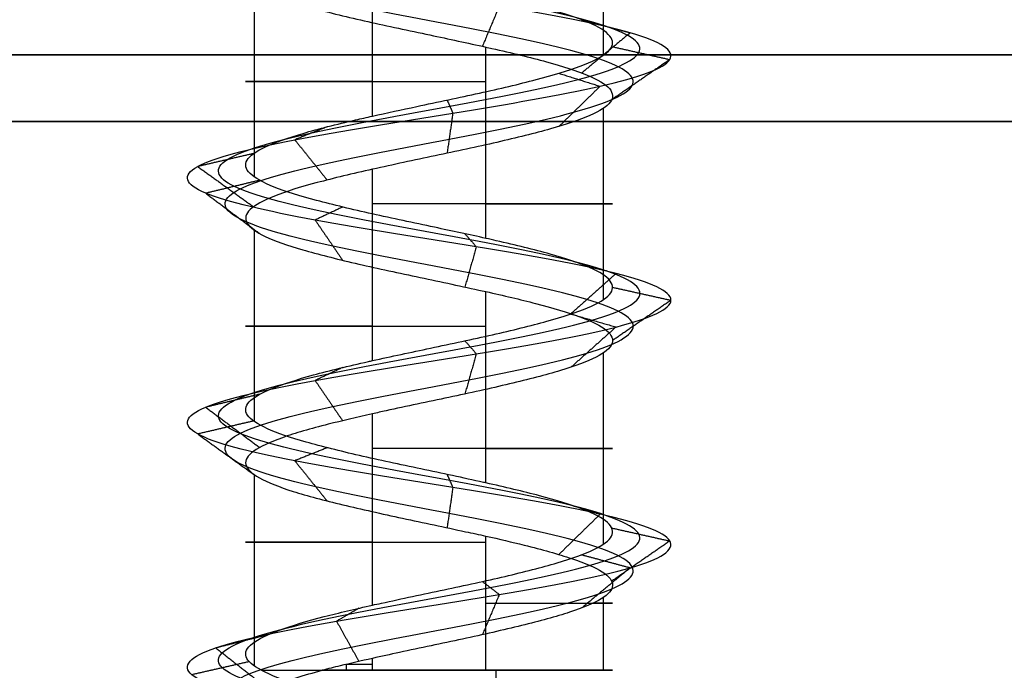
# Model space of a CAD drawing. Header units: millimetres. Extents: x -646 to 654, y -203 to 198.
# Tile 599 of 656: x 471.55 to 478.93, y 144.23 to 149.1. Entities that reach past the tile are written whole.
import ezdxf

# ---------------------------------------------------------------- set-up
doc = ezdxf.new("R2010")
doc.units = ezdxf.units.MM
doc.layers.add('Default', color=7, linetype='Continuous', true_color=0x000000)
doc.layers.add('Screw', color=7, linetype='Continuous', true_color=0xffffff)

msp = doc.modelspace()

# ---------------------------------------------------------------- linework, layer by layer
at = {"layer": 'Default'}
for points in [[(-645.3844, 148.8403, 1171.3222), (3.6156, 148.8403, 1171.3222), (652.6156, 148.8403, 1171.3222)], [(652.6156, 148.8403, 772.3222), (3.6156, 148.8403, 772.3222), (-645.3844, 148.8403, 772.3222)], [(-645.3844, 148.3403, 1171.8222), (3.6156, 148.3403, 1171.8222), (652.6156, 148.3403, 1171.8222)], [(652.6156, 148.3403, 771.8222), (3.6156, 148.3403, 771.8222), (-645.3844, 148.3403, 771.8222)]]:
    msp.add_open_spline(points, degree=2, dxfattribs=at)
at = {"layer": 'Screw', "color": 7, "true_color": 0xffffff}
for p, q in [((475.9232, 148.8393, 778.3974), (475.9232, 150.2735, 778.3974)), ((474.1908, 148.3809, 777.5146), (474.1908, 149.8156, 777.5146)), ((473.308, 147.9228, 779.2471), (473.308, 149.357, 779.2471)), ((475.0405, 147.4644, 780.1298), (475.0405, 148.8984, 780.1298)), ((475.9232, 147.006, 778.3974), (475.9232, 148.4405, 778.3974)), ((474.1908, 146.5478, 777.5146), (474.1908, 147.9823, 777.5146)), ((473.308, 146.0896, 779.2471), (473.308, 147.5237, 779.2471)), ((475.0405, 145.6312, 780.1298), (475.0405, 147.0654, 780.1298)), ((475.9232, 145.1729, 778.3974), (475.9232, 146.6075, 778.3974)), ((474.1908, 144.7147, 777.5146), (474.1908, 146.149, 777.5146)), ((473.308, 144.2564, 779.2471), (473.308, 145.6904, 779.2471)), ((475.0405, 144.2263, 780.1298), (475.0405, 145.2325, 780.1298)), ((475.9232, 144.2263, 778.3974), (475.9232, 144.7743, 778.3974)), ((473.9958, 144.2263, 777.595), (473.9958, 144.2708, 777.595)), ((474.1908, 144.2263, 777.5146), (474.1908, 144.3156, 777.5146))]:
    msp.add_line(p, q, dxfattribs=at)
at = {"layer": 'Screw', "color": 7, "true_color": 0xffffff, "extrusion": (0, 1, 0)}
for centre, start, end in [((-474.6156, 778.8222, 148.64), 288, 108), ((-474.6156, 778.8222, 147.7231), 108, 288), ((-474.6156, 778.8222, 146.8068), 288, 108), ((-474.6156, 778.8222, 145.8901), 108, 288), ((-474.6156, 778.8222, 145.1876), 288, 108), ((-474.6156, 778.8222, 144.7294), 108, 206.76415), ((-474.6156, 778.8222, 144.2709), 288, 296.76565), ((-474.6156, 778.8222, 144.2263), 23.89289, 108), ((-474.6156, 778.8222, 144.2263), 288, 305.59676), ((-474.6156, 778.8222, 144.2263), 199.08, 288), ((-474.6156, 778.8222, 144.2263), 108, 199.08)]:
    msp.add_arc(centre, 1.3749, start, end, dxfattribs=at)
at = {"layer": 'Screw', "color": 7, "true_color": 0xffffff, "extrusion": (-0.930504, -9.33495e-14, 0.366281)}
msp.add_arc((-144.2263, 837.5869, -156.364), 62.3281, 89.590282, 90, dxfattribs=at)
at = {"layer": 'Screw', "color": 7, "true_color": 0xffffff}
for points, knots in [([(473.7199, 135.0848, 778.8222), (473.7103, 135.1612, 778.5877), (473.7788, 135.2376, 778.3382), (474.1046, 135.3903, 777.9584), (474.3511, 135.4667, 777.8309), (474.8802, 135.6195, 777.7928), (475.1594, 135.6958, 777.8831), (475.5817, 135.8486, 778.2514), (475.7215, 135.925, 778.5277), (475.7597, 136.0778, 779.1167), (475.6569, 136.1541, 779.4258), (475.2462, 136.3069, 779.8905), (474.9401, 136.3833, 780.0426), (474.2911, 136.5361, 780.0808), (473.9522, 136.6124, 779.9657), (473.4451, 136.7652, 779.5126), (473.2749, 136.8416, 779.1767), (473.2482, 136.9944, 778.4677), (473.3924, 137.0707, 778.1088), (473.8915, 137.2235, 777.5882), (474.2491, 137.2999, 777.4299), (474.9821, 137.4526, 777.4147), (475.3529, 137.529, 777.5581), (475.8905, 137.6818, 778.0741), (476.0537, 137.7582, 778.4437), (476.069, 137.9109, 779.2007), (475.9206, 137.9873, 779.5834), (475.3877, 138.1401, 780.138), (475.0061, 138.2165, 780.3061), (474.2251, 138.3692, 780.3214), (473.8305, 138.4456, 780.1681), (473.259, 138.5984, 779.6182), (473.084, 138.6748, 779.2247), (473.0725, 138.8275, 778.4197), (473.2364, 138.9039, 778.0164), (473.8045, 139.0567, 777.4376), (474.2072, 139.1331, 777.2657), (475.0241, 139.2858, 777.2581), (475.4334, 139.3622, 777.4225), (476.0207, 139.515, 777.9991), (476.1951, 139.5914, 778.4077), (476.2027, 139.7441, 779.2367), (476.0358, 139.8205, 779.6519), (475.4507, 139.9733, 780.2477), (475.0361, 140.0497, 780.4245), (474.1952, 140.2024, 780.4322), (473.774, 140.2788, 780.2628), (473.1697, 140.4316, 779.6693), (472.9923, 140.5079, 779.2487), (472.9816, 140.6512, 778.449), (473.1064, 140.718, 778.0723), (473.5753, 140.8517, 777.4798), (473.9163, 140.9185, 777.2663), (474.6637, 141.0522, 777.104), (475.0675, 141.119, 777.1559), (475.7563, 141.2527, 777.509), (476.0388, 141.3195, 777.8089), (476.3508, 141.4532, 778.5273), (476.3791, 141.52, 778.9432), (476.1619, 141.6537, 779.7052), (475.917, 141.7205, 780.0486), (475.258, 141.8542, 780.5049), (474.8462, 141.921, 780.6162), (474.0382, 142.0547, 780.55), (473.6449, 142.1215, 780.3727), (473.0557, 142.2552, 779.8024), (472.8621, 142.322, 779.4114), (472.7676, 142.4557, 778.5877), (472.878, 142.5225, 778.1605), (473.3394, 142.6562, 777.4701), (473.6922, 142.723, 777.2084), (474.4868, 142.8567, 776.9674), (474.9256, 142.9235, 776.9889), (475.6928, 143.0572, 777.3067), (476.0183, 143.1241, 777.6017), (476.4097, 143.2577, 778.334), (476.4742, 143.3246, 778.7686), (476.3122, 143.4582, 779.583), (476.0863, 143.5251, 779.9598), (475.4445, 143.6587, 780.4866), (475.0308, 143.7256, 780.6346), (474.2005, 143.8592, 780.6346), (473.7868, 143.9261, 780.4866), (473.1449, 144.0597, 779.9598), (472.9191, 144.1266, 779.583), (472.7571, 144.2602, 778.7686), (472.8216, 144.3271, 778.334), (473.213, 144.4607, 777.6017), (473.5385, 144.5276, 777.3067), (474.3056, 144.6612, 776.9889), (474.7445, 144.7281, 776.9674), (475.539, 144.8618, 777.2084), (475.8919, 144.9286, 777.4701), (476.3532, 145.0623, 778.1605), (476.46, 145.1291, 778.5867), (476.3786, 145.2628, 779.413), (476.1908, 145.3296, 779.8102), (475.6036, 145.4633, 780.3973), (475.2065, 145.5301, 780.5852), (474.3801, 145.6638, 780.6666), (473.9539, 145.7306, 780.5598), (473.2635, 145.8643, 780.0985), (473.0018, 145.9311, 779.7456), (472.7608, 146.0648, 778.951), (472.7823, 146.1316, 778.5122), (473.1001, 146.2653, 777.7451), (473.3951, 146.3321, 777.4195), (474.1274, 146.4658, 777.0281), (474.562, 146.5326, 776.9637), (475.3764, 146.6663, 777.1257), (475.7532, 146.7331, 777.3515), (476.28, 146.8668, 777.9934), (476.428, 146.9336, 778.407), (476.428, 147.0673, 779.2374), (476.28, 147.1341, 779.651), (475.7532, 147.2678, 780.2929), (475.3764, 147.3346, 780.5188), (474.562, 147.4683, 780.6808), (474.1274, 147.5351, 780.6163), (473.3951, 147.6688, 780.2249), (473.1001, 147.7356, 779.8993), (472.7823, 147.8693, 779.1322), (472.7608, 147.9361, 778.6934), (473.0018, 148.0698, 777.8988), (473.2635, 148.1367, 777.5459), (473.9539, 148.2703, 777.0846), (474.3801, 148.3372, 776.9779), (475.2065, 148.4708, 777.0593), (475.6036, 148.5377, 777.2471), (476.1908, 148.6713, 777.8342), (476.3786, 148.7382, 778.2314), (476.46, 148.8718, 779.0577), (476.3532, 148.9387, 779.4839), (475.8919, 149.0723, 780.1743), (475.539, 149.1392, 780.436), (474.7445, 149.2728, 780.6771), (474.3056, 149.3397, 780.6555), (473.5385, 149.4733, 780.3378), (473.213, 149.5402, 780.0427), (472.8216, 149.6739, 779.3104), (472.7571, 149.7407, 778.8758), (472.9191, 149.8744, 778.0614), (473.1449, 149.9412, 777.6846), (473.7868, 150.0749, 777.1578), (474.2005, 150.1417, 777.0098), (475.0308, 150.2754, 777.0098), (475.4445, 150.3422, 777.1578), (476.0863, 150.4759, 777.6846), (476.3122, 150.5427, 778.0614), (476.4742, 150.6764, 778.8758), (476.4097, 150.7432, 779.3104), (476.0183, 150.8769, 780.0427), (475.6928, 150.9437, 780.3378), (474.9256, 151.0774, 780.6555), (474.4868, 151.1442, 780.6771), (473.6922, 151.2779, 780.436), (473.3394, 151.3447, 780.1743), (472.878, 151.4784, 779.4839), (472.7713, 151.5452, 779.0577), (472.8527, 151.6789, 778.2314), (473.0405, 151.7457, 777.8342), (473.6277, 151.8794, 777.2471), (474.0248, 151.9462, 777.0593), (474.8512, 152.0799, 776.9779), (475.2773, 152.1467, 777.0846), (475.9677, 152.2804, 777.5459), (476.2295, 152.3472, 777.8988), (476.4705, 152.4809, 778.6934), (476.4489, 152.5477, 779.1322), (476.1312, 152.6814, 779.8993), (475.8361, 152.7482, 780.2249), (475.1038, 152.8819, 780.6163), (474.6693, 152.9488, 780.6808), (473.8549, 153.0824, 780.5188), (473.478, 153.1493, 780.2929), (472.9513, 153.2829, 779.651), (472.8033, 153.3497, 779.2381), (472.8033, 153.4166, 778.8222)], [0.0909091, 0.0909091, 0.0909091, 0.0909091, 0.1022727, 0.1022727, 0.1136364, 0.1136364, 0.125, 0.125, 0.1363636, 0.1363636, 0.1477273, 0.1477273, 0.1590909, 0.1590909, 0.1704545, 0.1704545, 0.1818182, 0.1818182, 0.1931818, 0.1931818, 0.2045455, 0.2045455, 0.2159091, 0.2159091, 0.2272727, 0.2272727, 0.2386364, 0.2386364, 0.25, 0.25, 0.2613636, 0.2613636, 0.2727273, 0.2727273, 0.2840909, 0.2840909, 0.2954545, 0.2954545, 0.3068182, 0.3068182, 0.3181818, 0.3181818, 0.3295455, 0.3295455, 0.3409091, 0.3409091, 0.3522727, 0.3522727, 0.3636364, 0.3636364, 0.3735795, 0.3735795, 0.3835227, 0.3835227, 0.3934659, 0.3934659, 0.4034091, 0.4034091, 0.4133523, 0.4133523, 0.4232955, 0.4232955, 0.4332386, 0.4332386, 0.4431818, 0.4431818, 0.453125, 0.453125, 0.4630682, 0.4630682, 0.4730114, 0.4730114, 0.4829545, 0.4829545, 0.4928977, 0.4928977, 0.5028409, 0.5028409, 0.5127841, 0.5127841, 0.5227273, 0.5227273, 0.5326705, 0.5326705, 0.5426136, 0.5426136, 0.5525568, 0.5525568, 0.5625, 0.5625, 0.5724432, 0.5724432, 0.5823864, 0.5823864, 0.5923295, 0.5923295, 0.6022727, 0.6022727, 0.6122159, 0.6122159, 0.6221591, 0.6221591, 0.6321023, 0.6321023, 0.6420455, 0.6420455, 0.6519886, 0.6519886, 0.6619318, 0.6619318, 0.671875, 0.671875, 0.6818182, 0.6818182, 0.6917614, 0.6917614, 0.7017045, 0.7017045, 0.7116477, 0.7116477, 0.7215909, 0.7215909, 0.7315341, 0.7315341, 0.7414773, 0.7414773, 0.7514205, 0.7514205, 0.7613636, 0.7613636, 0.7713068, 0.7713068, 0.78125, 0.78125, 0.7911932, 0.7911932, 0.8011364, 0.8011364, 0.8110795, 0.8110795, 0.8210227, 0.8210227, 0.8309659, 0.8309659, 0.8409091, 0.8409091, 0.8508523, 0.8508523, 0.8607955, 0.8607955, 0.8707386, 0.8707386, 0.8806818, 0.8806818, 0.890625, 0.890625, 0.9005682, 0.9005682, 0.9105114, 0.9105114, 0.9204545, 0.9204545, 0.9303977, 0.9303977, 0.9403409, 0.9403409, 0.9502841, 0.9502841, 0.9602273, 0.9602273, 0.9701705, 0.9701705, 0.9801136, 0.9801136, 0.9900568, 0.9900568, 1, 1, 1, 1]), ([(474.5378, 135.5653, 778.056), (474.5634, 135.5752, 778.0508), (474.5894, 135.585, 778.047), (474.8192, 135.6713, 778.0254), (475.038, 135.7476, 778.0907), (475.3741, 135.9004, 778.3729), (475.4888, 135.9768, 778.5886), (475.527, 136.1296, 779.0558), (475.4494, 136.2059, 779.3044), (475.1248, 136.3587, 779.6829), (474.8792, 136.4351, 779.81), (474.352, 136.5879, 779.8482), (474.0737, 136.6642, 779.7582), (473.6527, 136.817, 779.3912), (473.5076, 136.8934, 779.1158), (473.4808, 137.0462, 778.5286), (473.6, 137.1225, 778.2303), (474.0129, 137.2753, 777.7958), (474.3101, 137.3517, 777.6626), (474.9212, 137.5044, 777.6473), (475.2315, 137.5808, 777.7657), (475.6829, 137.7336, 778.1956), (475.8211, 137.81, 778.5046), (475.8364, 137.9627, 779.1398), (475.713, 138.0391, 779.462), (475.2662, 138.1919, 779.9304), (474.9452, 138.2683, 780.0735), (474.2861, 138.421, 780.0888), (473.9519, 138.4974, 779.9605), (473.4666, 138.6502, 779.4967), (473.3166, 138.7266, 779.1638), (473.3052, 138.8793, 778.4806), (473.444, 138.9557, 778.1379), (473.9259, 139.1085, 777.6452), (474.2681, 139.1849, 777.4984), (474.9632, 139.3376, 777.4907), (475.3119, 139.414, 777.6301), (475.8131, 139.5668, 778.1205), (475.9624, 139.6432, 778.4686), (475.97, 139.7959, 779.1758), (475.8282, 139.8723, 779.5305), (475.3293, 140.0251, 780.0402), (474.9752, 140.1015, 780.1919), (474.2561, 140.2542, 780.1995), (473.8954, 140.3306, 780.0552), (473.3773, 140.4834, 779.5478), (473.225, 140.5597, 779.1878), (473.2142, 140.703, 778.5023), (473.32, 140.7698, 778.1787), (473.7214, 140.9035, 777.6686), (474.014, 140.9703, 777.4841), (474.6568, 141.104, 777.3426), (475.0048, 141.1708, 777.3863), (475.5997, 141.3045, 777.689), (475.8442, 141.3713, 777.9472), (476.1155, 141.505, 778.5671), (476.141, 141.5718, 778.9266), (475.9547, 141.7055, 779.5867), (475.7434, 141.7723, 779.8847), (475.1731, 141.906, 780.2819), (474.816, 141.9728, 780.3794), (474.114, 142.1065, 780.3237), (473.7717, 142.1733, 780.1705), (473.2579, 142.307, 779.6756), (473.0884, 142.3738, 779.3356), (473.0043, 142.5075, 778.6179), (473.1011, 142.5743, 778.2455), (473.5032, 142.708, 777.6437), (473.8108, 142.7748, 777.4156), (474.5034, 142.9085, 777.2055), (474.8858, 142.9753, 777.2243), (475.5545, 143.109, 777.5012), (475.8382, 143.1759, 777.7584), (476.1794, 143.3095, 778.3967), (476.2356, 143.3764, 778.7755), (476.0944, 143.51, 779.4853), (475.8975, 143.5769, 779.8138), (475.3381, 143.7105, 780.2729), (474.9775, 143.7774, 780.4019), (474.2538, 143.911, 780.4019), (473.8932, 143.9779, 780.2729), (473.3337, 144.1115, 779.8138), (473.1369, 144.1784, 779.4853), (472.9957, 144.312, 778.7755), (473.0519, 144.3789, 778.3967), (473.393, 144.5125, 777.7584), (473.6768, 144.5794, 777.5012), (474.3454, 144.713, 777.2243), (474.7279, 144.7799, 777.2055), (475.4205, 144.9136, 777.4156), (475.7281, 144.9804, 777.6437), (476.1302, 145.1141, 778.2455), (476.2232, 145.1809, 778.6169), (476.1523, 145.3146, 779.3372), (475.9886, 145.3814, 779.6834), (475.4768, 145.5151, 780.1951), (475.1306, 145.5819, 780.3589), (474.4103, 145.7156, 780.4298), (474.0389, 145.7824, 780.3368), (473.4371, 145.9161, 779.9347), (473.209, 145.9829, 779.6271), (472.9989, 146.1166, 778.9345), (473.0177, 146.1834, 778.552), (473.2946, 146.3171, 777.8834), (473.5518, 146.3839, 777.5996), (474.1901, 146.5176, 777.2584), (474.5689, 146.5844, 777.2022), (475.2787, 146.7181, 777.3434), (475.6072, 146.7849, 777.5403), (476.0664, 146.9186, 778.0998), (476.1954, 146.9854, 778.4603), (476.1954, 147.1191, 779.1841), (476.0664, 147.1859, 779.5446), (475.6072, 147.3196, 780.1041), (475.2787, 147.3864, 780.301), (474.5689, 147.5201, 780.4422), (474.1901, 147.5869, 780.386), (473.5518, 147.7206, 780.0448), (473.2946, 147.7874, 779.7611), (473.0177, 147.9211, 779.0924), (472.9989, 147.988, 778.7099), (473.209, 148.1216, 778.0174), (473.4371, 148.1885, 777.7098), (474.0389, 148.3221, 777.3077), (474.4103, 148.389, 777.2146), (475.1306, 148.5226, 777.2856), (475.4768, 148.5895, 777.4493), (475.9886, 148.7231, 777.9611), (476.1523, 148.79, 778.3072), (476.2232, 148.9236, 779.0275), (476.1302, 148.9905, 779.399), (475.7281, 149.1241, 780.0007), (475.4205, 149.191, 780.2289), (474.7279, 149.3246, 780.439), (474.3454, 149.3915, 780.4202), (473.6768, 149.5251, 780.1432), (473.393, 149.592, 779.886), (473.0519, 149.7257, 779.2477), (472.9957, 149.7925, 778.8689), (473.1369, 149.9262, 778.1591), (473.3337, 149.993, 777.8306), (473.8932, 150.1267, 777.3715), (474.2538, 150.1935, 777.2425), (474.9775, 150.3272, 777.2425), (475.3381, 150.394, 777.3715), (475.8975, 150.5277, 777.8306), (476.0944, 150.5945, 778.1591), (476.2356, 150.7282, 778.8689), (476.1794, 150.795, 779.2477), (475.8382, 150.9287, 779.886), (475.5545, 150.9955, 780.1432), (474.8858, 151.1292, 780.4202), (474.5034, 151.196, 780.439), (473.8108, 151.3297, 780.2289), (473.5032, 151.3965, 780.0007), (473.1011, 151.5302, 779.399), (473.0081, 151.597, 779.0275), (473.079, 151.7307, 778.3072), (473.2427, 151.7975, 777.9611), (473.7545, 151.9312, 777.4493), (474.1007, 151.998, 777.2856), (474.8209, 152.1317, 777.2146), (475.1924, 152.1985, 777.3077), (475.7942, 152.3322, 777.7098), (476.0223, 152.399, 778.0174), (476.2324, 152.5327, 778.7099), (476.2136, 152.5995, 779.0924), (475.9366, 152.7332, 779.7611), (475.6795, 152.8, 780.0448), (475.0412, 152.9337, 780.386), (474.6624, 153.0006, 780.4422), (473.9525, 153.1342, 780.301), (473.6241, 153.2011, 780.1041), (473.1649, 153.3347, 779.5446), (473.0359, 153.4015, 779.1847), (473.0359, 153.4684, 778.8222)], [2.782471, 2.782471, 2.782471, 2.782471, 2.974275, 2.974275, 4.461413, 4.461413, 5.948551, 5.948551, 7.435688, 7.435688, 8.922826, 8.922826, 10.409964, 10.409964, 11.897102, 11.897102, 13.384239, 13.384239, 14.871377, 14.871377, 16.358515, 16.358515, 17.845652, 17.845652, 19.33279, 19.33279, 20.819928, 20.819928, 22.307065, 22.307065, 23.794203, 23.794203, 25.281341, 25.281341, 26.768478, 26.768478, 28.255616, 28.255616, 29.742754, 29.742754, 31.229892, 31.229892, 32.717029, 32.717029, 34.204167, 34.204167, 35.691305, 35.691305, 36.99255, 36.99255, 38.293796, 38.293796, 39.595041, 39.595041, 40.896287, 40.896287, 42.197532, 42.197532, 43.498777, 43.498777, 44.800023, 44.800023, 46.101268, 46.101268, 47.402514, 47.402514, 48.703759, 48.703759, 50.005005, 50.005005, 51.30625, 51.30625, 52.607496, 52.607496, 53.908741, 53.908741, 55.209987, 55.209987, 56.511232, 56.511232, 57.812478, 57.812478, 59.113723, 59.113723, 60.414969, 60.414969, 61.716214, 61.716214, 63.01746, 63.01746, 64.318705, 64.318705, 65.619951, 65.619951, 66.921196, 66.921196, 68.222442, 68.222442, 69.523687, 69.523687, 70.824933, 70.824933, 72.126178, 72.126178, 73.427423, 73.427423, 74.728669, 74.728669, 76.029914, 76.029914, 77.33116, 77.33116, 78.632405, 78.632405, 79.933651, 79.933651, 81.234896, 81.234896, 82.536142, 82.536142, 83.837387, 83.837387, 85.138633, 85.138633, 86.439878, 86.439878, 87.741124, 87.741124, 89.042369, 89.042369, 90.343615, 90.343615, 91.64486, 91.64486, 92.946106, 92.946106, 94.247351, 94.247351, 95.548597, 95.548597, 96.849842, 96.849842, 98.151088, 98.151088, 99.452333, 99.452333, 100.753579, 100.753579, 102.054824, 102.054824, 103.35607, 103.35607, 104.657315, 104.657315, 105.95856, 105.95856, 107.259806, 107.259806, 108.561051, 108.561051, 109.862297, 109.862297, 111.163542, 111.163542, 112.464788, 112.464788, 113.766033, 113.766033, 115.067279, 115.067279, 116.368524, 116.368524, 117.66977, 117.66977, 118.971015, 118.971015, 118.971015, 118.971015]), ([(474.9118, 135.4652, 778.1266), (475.0044, 135.5025, 778.1558), (475.093, 135.5398, 778.203), (475.3293, 135.6534, 778.3991), (475.4386, 135.7298, 778.6018), (475.4768, 135.8826, 779.0427), (475.4045, 135.9589, 779.2781), (475.0986, 136.1117, 779.6381), (474.8661, 136.1881, 779.7597), (474.3652, 136.3409, 779.7979), (474.0999, 136.4172, 779.7133), (473.6975, 136.57, 779.3649), (473.5578, 136.6464, 779.1026), (473.5311, 136.7992, 778.5418), (473.6449, 136.8755, 778.2565), (474.0391, 137.0283, 777.8406), (474.3232, 137.1047, 777.7129), (474.9081, 137.2574, 777.6976), (475.2053, 137.3338, 777.8106), (475.6381, 137.4866, 778.2218), (475.7708, 137.563, 778.5178), (475.7861, 137.7157, 779.1266), (475.6682, 137.7921, 779.4358), (475.24, 137.9449, 779.8856), (474.9321, 138.0213, 780.0232), (474.2992, 138.174, 780.0385), (473.9782, 138.2504, 779.9157), (473.5114, 138.4032, 779.4705), (473.3669, 138.4796, 779.1506), (473.3554, 138.6323, 778.4938), (473.4888, 138.7087, 778.1641), (473.9521, 138.8615, 777.69), (474.2812, 138.9379, 777.5486), (474.9501, 139.0906, 777.541), (475.2857, 139.167, 777.675), (475.7683, 139.3198, 778.1467), (475.9121, 139.3962, 778.4818), (475.9198, 139.5489, 779.1626), (475.7833, 139.6253, 779.5042), (475.3031, 139.7781, 779.9953), (474.9621, 139.8545, 780.1416), (474.2692, 140.0072, 780.1493), (473.9217, 140.0836, 780.0104), (473.4221, 140.2364, 779.5216), (473.2752, 140.3127, 779.1746), (473.2645, 140.456, 778.5138), (473.3662, 140.5228, 778.2017), (473.7529, 140.6565, 777.7093), (474.035, 140.7233, 777.5311), (474.6553, 140.857, 777.3941), (474.9913, 140.9238, 777.436), (475.5658, 141.0575, 777.7279), (475.8022, 141.1243, 777.9771), (476.0646, 141.258, 778.5757), (476.0895, 141.3248, 778.9231), (475.91, 141.4585, 779.5611), (475.706, 141.5253, 779.8493), (475.1548, 141.659, 780.2337), (474.8095, 141.7258, 780.3283), (474.1304, 141.8595, 780.2748), (473.7991, 141.9263, 780.1268), (473.3016, 142.06, 779.6482), (473.1373, 142.1268, 779.3192), (473.0555, 142.2605, 778.6245), (473.1493, 142.3273, 778.2638), (473.5386, 142.461, 777.6812), (473.8364, 142.5278, 777.4603), (474.5069, 142.6615, 777.2569), (474.8772, 142.7283, 777.2751), (475.5246, 142.862, 777.5433), (475.7993, 142.9288, 777.7922), (476.1297, 143.0625, 778.4102), (476.1841, 143.1294, 778.777), (476.0474, 143.263, 779.4642), (475.8568, 143.3299, 779.7822), (475.3151, 143.4635, 780.2268), (474.966, 143.5304, 780.3517), (474.2653, 143.664, 780.3517), (473.9162, 143.7309, 780.2268), (473.3745, 143.8645, 779.7822), (473.1839, 143.9314, 779.4642), (473.0472, 144.065, 778.777), (473.1016, 144.1319, 778.4102), (473.4319, 144.2655, 777.7922), (473.7066, 144.3324, 777.5433), (474.354, 144.466, 777.2751), (474.7243, 144.5329, 777.2569), (475.3949, 144.6666, 777.4603), (475.6927, 144.7334, 777.6812), (476.082, 144.8671, 778.2638), (476.1721, 144.9339, 778.6235), (476.1034, 145.0676, 779.3208), (475.9449, 145.1344, 779.656), (475.4494, 145.2681, 780.1514), (475.1142, 145.3349, 780.31), (474.4169, 145.4686, 780.3787), (474.0572, 145.5354, 780.2886), (473.4746, 145.6691, 779.8993), (473.2537, 145.7359, 779.6015), (473.0503, 145.8696, 778.9309), (473.0685, 145.9364, 778.5606), (473.3367, 146.0701, 777.9132), (473.5857, 146.1369, 777.6385), (474.2036, 146.2706, 777.3082), (474.5704, 146.3374, 777.2538), (475.2577, 146.4711, 777.3905), (475.5757, 146.5379, 777.5811), (476.0202, 146.6716, 778.1228), (476.1451, 146.7384, 778.4719), (476.1451, 146.8721, 779.1726), (476.0202, 146.9389, 779.5217), (475.5757, 147.0726, 780.0633), (475.2577, 147.1394, 780.2539), (474.5704, 147.2731, 780.3906), (474.2036, 147.3399, 780.3362), (473.5857, 147.4736, 780.0059), (473.3367, 147.5404, 779.7312), (473.0685, 147.6741, 779.0838), (473.0503, 147.7409, 778.7135), (473.2537, 147.8746, 778.043), (473.4746, 147.9415, 777.7452), (474.0572, 148.0751, 777.3559), (474.4169, 148.142, 777.2658), (475.1142, 148.2756, 777.3345), (475.4494, 148.3425, 777.493), (475.9449, 148.4761, 777.9885), (476.1034, 148.543, 778.3236), (476.1721, 148.6766, 779.021), (476.082, 148.7435, 779.3806), (475.6927, 148.8771, 779.9633), (475.3949, 148.944, 780.1841), (474.7243, 149.0776, 780.3875), (474.354, 149.1445, 780.3693), (473.7066, 149.2781, 780.1012), (473.4319, 149.345, 779.8522), (473.1016, 149.4787, 779.2342), (473.0472, 149.5455, 778.8675), (473.1839, 149.6792, 778.1802), (473.3745, 149.746, 777.8622), (473.9162, 149.8797, 777.4177), (474.2653, 149.9465, 777.2928), (474.966, 150.0802, 777.2928), (475.3151, 150.147, 777.4177), (475.8568, 150.2807, 777.8622), (476.0474, 150.3475, 778.1802), (476.1841, 150.4812, 778.8675), (476.1297, 150.548, 779.2342), (475.7993, 150.6817, 779.8522), (475.5246, 150.7485, 780.1012), (474.8772, 150.8822, 780.3693), (474.5069, 150.949, 780.3875), (473.8364, 151.0827, 780.1841), (473.5386, 151.1495, 779.9633), (473.1493, 151.2832, 779.3806), (473.0592, 151.35, 779.021), (473.1279, 151.4837, 778.3236), (473.2864, 151.5505, 777.9885), (473.7819, 151.6842, 777.493), (474.1171, 151.751, 777.3345), (474.8144, 151.8847, 777.2658), (475.174, 151.9515, 777.3559), (475.7567, 152.0852, 777.7452), (475.9775, 152.152, 778.043), (476.1809, 152.2857, 778.7135), (476.1628, 152.3525, 779.0838), (475.8946, 152.4862, 779.7312), (475.6456, 152.553, 780.0059), (475.0276, 152.6867, 780.3362), (474.6609, 152.7536, 780.3906), (473.9736, 152.8872, 780.2539), (473.6556, 152.9541, 780.0633), (473.2111, 153.0877, 779.5217), (473.0862, 153.1545, 779.1731), (473.0862, 153.2214, 778.8222)], [9.962929, 9.962929, 9.962929, 9.962929, 10.425509, 10.425509, 11.373282, 11.373282, 12.321056, 12.321056, 13.268829, 13.268829, 14.216603, 14.216603, 15.164377, 15.164377, 16.11215, 16.11215, 17.059924, 17.059924, 18.007697, 18.007697, 18.955471, 18.955471, 19.903244, 19.903244, 20.851018, 20.851018, 21.798791, 21.798791, 22.746565, 22.746565, 23.694338, 23.694338, 24.642112, 24.642112, 25.589885, 25.589885, 26.537659, 26.537659, 27.485432, 27.485432, 28.433206, 28.433206, 29.38098, 29.38098, 30.328753, 30.328753, 31.158055, 31.158055, 31.987357, 31.987357, 32.816659, 32.816659, 33.64596, 33.64596, 34.475262, 34.475262, 35.304564, 35.304564, 36.133866, 36.133866, 36.963168, 36.963168, 37.79247, 37.79247, 38.621772, 38.621772, 39.451073, 39.451073, 40.280375, 40.280375, 41.109677, 41.109677, 41.938979, 41.938979, 42.768281, 42.768281, 43.597583, 43.597583, 44.426884, 44.426884, 45.256186, 45.256186, 46.085488, 46.085488, 46.91479, 46.91479, 47.744092, 47.744092, 48.573394, 48.573394, 49.402695, 49.402695, 50.231997, 50.231997, 51.061299, 51.061299, 51.890601, 51.890601, 52.719903, 52.719903, 53.549205, 53.549205, 54.378507, 54.378507, 55.207808, 55.207808, 56.03711, 56.03711, 56.866412, 56.866412, 57.695714, 57.695714, 58.525016, 58.525016, 59.354318, 59.354318, 60.183619, 60.183619, 61.012921, 61.012921, 61.842223, 61.842223, 62.671525, 62.671525, 63.500827, 63.500827, 64.330129, 64.330129, 65.15943, 65.15943, 65.988732, 65.988732, 66.818034, 66.818034, 67.647336, 67.647336, 68.476638, 68.476638, 69.30594, 69.30594, 70.135242, 70.135242, 70.964543, 70.964543, 71.793845, 71.793845, 72.623147, 72.623147, 73.452449, 73.452449, 74.281751, 74.281751, 75.111053, 75.111053, 75.940354, 75.940354, 76.769656, 76.769656, 77.598958, 77.598958, 78.42826, 78.42826, 79.257562, 79.257562, 80.086864, 80.086864, 80.916165, 80.916165, 81.745467, 81.745467, 82.574769, 82.574769, 83.404071, 83.404071, 83.404071, 83.404071]), ([(474.1908, 149.8156, 777.5146), (474.1591, 149.8085, 777.5249), (474.1279, 149.8015, 777.5363), (473.9516, 149.761, 777.6081), (473.8145, 149.7266, 777.6938), (473.5803, 149.6601, 777.904), (473.48, 149.6266, 778.0313), (473.3308, 149.5597, 778.3083), (473.2796, 149.5253, 778.4617), (473.2327, 149.4588, 778.7729), (473.2364, 149.4254, 778.9349), (473.2975, 149.3584, 779.2435), (473.3556, 149.324, 779.3944), (473.5175, 149.2576, 779.6643), (473.6234, 149.2241, 779.7869), (473.867, 149.1572, 779.9861), (474.0079, 149.1228, 780.0655), (474.3045, 149.0563, 780.1706), (474.4642, 149.0228, 780.1978), (474.7629, 148.9593, 780.1965), (474.9057, 148.9285, 780.1735), (475.0405, 148.8984, 780.1298)], [0.3712068, 0.3712068, 0.3712068, 0.3712068, 0.3735898, 0.3735898, 0.3849072, 0.3849072, 0.3962316, 0.3962316, 0.4075491, 0.4075491, 0.4188735, 0.4188735, 0.430191, 0.430191, 0.4415153, 0.4415153, 0.4528328, 0.4528328, 0.4641571, 0.4641571, 0.4743259, 0.4743259, 0.4743259, 0.4743259]), ([(474.1908, 148.3809, 777.5146), (474.2986, 148.405, 777.4798), (474.4111, 148.4291, 777.458), (474.6804, 148.4865, 777.4399), (474.8414, 148.5204, 777.4569), (475.144, 148.587, 777.5432), (475.2898, 148.6209, 777.6137), (475.5454, 148.6878, 777.7972), (475.6587, 148.7217, 777.9128), (475.8372, 148.7883, 778.1719), (475.9048, 148.8221, 778.3191), (475.9851, 148.8891, 778.6233), (475.999, 148.923, 778.7846), (475.9717, 148.9896, 779.0981), (475.9302, 149.0234, 779.2546), (475.7986, 149.0904, 779.5403), (475.7066, 149.1242, 779.6736), (475.4861, 149.1908, 779.8981), (475.3545, 149.2247, 779.9923), (475.1572, 149.2713, 780.0874), (475.0995, 149.2845, 780.1105), (475.0405, 149.2977, 780.1298)], [0.44733415, 0.44733415, 0.44733415, 0.44733415, 0.4550905, 0.4550905, 0.46592583, 0.46592583, 0.47676147, 0.47676147, 0.48759682, 0.48759682, 0.49843244, 0.49843244, 0.50926782, 0.50926782, 0.52010341, 0.52010341, 0.53093883, 0.53093883, 0.5417744, 0.5417744, 0.54602155, 0.54602155, 0.54602155, 0.54602155]), ([(475.0405, 148.8984, 780.1298), (475.0557, 148.895, 780.1249), (475.0708, 148.8917, 780.1197), (475.2338, 148.8551, 780.0604), (475.3742, 148.8216, 779.9796), (475.616, 148.7546, 779.7784), (475.7208, 148.7202, 779.6551), (475.8804, 148.6538, 779.3839), (475.9374, 148.6203, 779.2322), (475.9958, 148.5533, 778.9231), (475.9982, 148.519, 778.7614), (475.9487, 148.4525, 778.4506), (475.8961, 148.4191, 778.2973), (475.7444, 148.3521, 778.0217), (475.6433, 148.3177, 777.8955), (475.4074, 148.2513, 777.6872), (475.2693, 148.2178, 777.6025), (474.9769, 148.1508, 777.4864), (474.8186, 148.1165, 777.4533), (474.504, 148.05, 777.4429), (474.3436, 148.0165, 777.4654), (474.1928, 147.9828, 777.514), (474.1918, 147.9826, 777.5143), (474.1908, 147.9823, 777.5146)], [0.4743259, 0.4743259, 0.4743259, 0.4743259, 0.4754746, 0.4754746, 0.4867988, 0.4867988, 0.4981164, 0.4981164, 0.5094406, 0.5094406, 0.5207582, 0.5207582, 0.5320823, 0.5320823, 0.5434, 0.5434, 0.554724, 0.554724, 0.5660417, 0.5660417, 0.5773657, 0.5773657, 0.5774428, 0.5774428, 0.5774428, 0.5774428]), ([(475.0405, 147.4644, 780.1298), (474.9167, 147.4921, 780.1698), (474.7863, 147.5199, 780.1926), (474.4995, 147.5807, 780.2012), (474.3392, 147.6145, 780.1782), (474.0401, 147.6814, 780.0807), (473.897, 147.7153, 780.0049), (473.6484, 147.7819, 779.8119), (473.5394, 147.8158, 779.6922), (473.3707, 147.8827, 779.4266), (473.3087, 147.9166, 779.2771), (473.2397, 147.9832, 778.97), (473.2319, 148.017, 778.8083), (473.2708, 148.084, 778.4961), (473.318, 148.1179, 778.3413), (473.4603, 148.1845, 778.0605), (473.5571, 148.2183, 777.9308), (473.7858, 148.2853, 777.7148), (473.9208, 148.3191, 777.6254), (474.106, 148.3619, 777.5445), (474.148, 148.3714, 777.5286), (474.1908, 148.3809, 777.5146)], [0.34864625, 0.34864625, 0.34864625, 0.34864625, 0.35757097, 0.35757097, 0.36840672, 0.36840672, 0.37924193, 0.37924193, 0.39007766, 0.39007766, 0.40091289, 0.40091289, 0.4117486, 0.4117486, 0.42258387, 0.42258387, 0.43341955, 0.43341955, 0.44425485, 0.44425485, 0.44733415, 0.44733415, 0.44733415, 0.44733415]), ([(474.1908, 147.9823, 777.5146), (474.0422, 147.9491, 777.5629), (473.9002, 147.915, 777.6378), (473.6517, 147.8488, 777.8293), (473.5423, 147.8153, 777.9487), (473.3727, 147.7483, 778.2137), (473.3102, 147.7139, 778.3629), (473.2402, 147.6475, 778.6697), (473.2318, 147.614, 778.8315), (473.2697, 147.547, 779.1438), (473.3164, 147.5127, 779.2987), (473.4576, 147.4463, 779.5799), (473.5541, 147.4128, 779.7101), (473.7821, 147.3457, 779.9269), (473.9167, 147.3114, 780.0166), (474.2046, 147.245, 780.1436), (474.3619, 147.2115, 780.1826), (474.6757, 147.1445, 780.2048), (474.8366, 147.1101, 780.1883), (475.0056, 147.0731, 780.1408), (475.0231, 147.0693, 780.1355), (475.0405, 147.0654, 780.1298)], [0.5774428, 0.5774428, 0.5774428, 0.5774428, 0.5886834, 0.5886834, 0.6000074, 0.6000074, 0.6113252, 0.6113252, 0.6226491, 0.6226491, 0.6339669, 0.6339669, 0.6452908, 0.6452908, 0.6566086, 0.6566086, 0.6679324, 0.6679324, 0.6792503, 0.6792503, 0.6805636, 0.6805636, 0.6805636, 0.6805636]), ([(474.1908, 146.5478, 777.5146), (474.3305, 146.5789, 777.4693), (474.4792, 146.6104, 777.4463), (474.783, 146.6751, 777.4485), (474.9423, 146.709, 777.4775), (475.2377, 146.7756, 777.586), (475.3778, 146.8094, 777.6672), (475.619, 146.8763, 777.8692), (475.7235, 146.9102, 777.9929), (475.8822, 146.9769, 778.2646), (475.9386, 147.0107, 778.4163), (475.9961, 147.0776, 778.7257), (475.998, 147.1115, 778.8876), (475.9475, 147.1781, 779.1982), (475.8944, 147.2119, 779.3512), (475.7419, 147.2789, 779.6263), (475.6403, 147.3128, 779.7524), (475.4036, 147.3794, 779.9598), (475.2654, 147.4132, 780.0441), (475.0932, 147.4526, 780.1118), (475.067, 147.4585, 780.1212), (475.0405, 147.4644, 780.1298)], [0.24995549, 0.24995549, 0.24995549, 0.24995549, 0.26005215, 0.26005215, 0.27088721, 0.27088721, 0.28172305, 0.28172305, 0.29255814, 0.29255814, 0.30339396, 0.30339396, 0.31422908, 0.31422908, 0.32506487, 0.32506487, 0.33590002, 0.33590002, 0.34673579, 0.34673579, 0.34864625, 0.34864625, 0.34864625, 0.34864625]), ([(475.0405, 147.0654, 780.1298), (475.1732, 147.036, 780.0866), (475.3005, 147.0064, 780.0225), (475.5418, 146.9432, 779.8505), (475.6554, 146.9089, 779.7354), (475.8349, 146.8425, 779.4768), (475.903, 146.809, 779.3298), (475.9844, 146.7419, 779.026), (475.9988, 146.7076, 778.8649), (475.9727, 146.6413, 778.5512), (475.9317, 146.6077, 778.3945), (475.8011, 146.5407, 778.1083), (475.7097, 146.5064, 777.9748), (475.49, 146.44, 777.7495), (475.3586, 146.4065, 777.6547), (475.0757, 146.3394, 777.5171), (474.9203, 146.3051, 777.4723), (474.6074, 146.2388, 777.4384), (474.4458, 146.2052, 777.4488), (474.2585, 146.1641, 777.494), (474.2245, 146.1566, 777.5037), (474.1908, 146.149, 777.5146)], [0.6805636, 0.6805636, 0.6805636, 0.6805636, 0.690574, 0.690574, 0.701892, 0.701892, 0.7132157, 0.7132157, 0.7245336, 0.7245336, 0.7358573, 0.7358573, 0.7471753, 0.7471753, 0.7584989, 0.7584989, 0.769817, 0.769817, 0.7811405, 0.7811405, 0.7836789, 0.7836789, 0.7836789, 0.7836789]), ([(475.0405, 145.6312, 780.1298), (475.0345, 145.6325, 780.1318), (475.0284, 145.6339, 780.1337), (474.8721, 145.6687, 780.1821), (474.7116, 145.7026, 780.2027), (474.3972, 145.7692, 780.1887), (474.2391, 145.803, 780.1539), (473.948, 145.87, 780.0344), (473.811, 145.9039, 779.9481), (473.5775, 145.9705, 779.7372), (473.4777, 146.0043, 779.6097), (473.3292, 146.0712, 779.3323), (473.2785, 146.1052, 779.1786), (473.2325, 146.1718, 778.8673), (473.2367, 146.2056, 778.7054), (473.2987, 146.2725, 778.397), (473.3574, 146.3064, 778.2461), (473.5201, 146.373, 777.9767), (473.6264, 146.4069, 777.8545), (473.8705, 146.4738, 777.6561), (474.0118, 146.5077, 777.5771), (474.1704, 146.5433, 777.5214), (474.1806, 146.5456, 777.5179), (474.1908, 146.5478, 777.5146)], [0.15126197, 0.15126197, 0.15126197, 0.15126197, 0.15169775, 0.15169775, 0.16253267, 0.16253267, 0.17336861, 0.17336861, 0.18420356, 0.18420356, 0.19503949, 0.19503949, 0.20587446, 0.20587446, 0.21671037, 0.21671037, 0.22754537, 0.22754537, 0.23838126, 0.23838126, 0.24921629, 0.24921629, 0.24995549, 0.24995549, 0.24995549, 0.24995549]), ([(474.1908, 146.149, 777.5146), (474.0743, 146.1228, 777.5527), (473.9621, 146.0964, 777.6064), (473.7286, 146.0375, 777.76), (473.6106, 146.0039, 777.8709), (473.4217, 145.9368, 778.1225), (473.3482, 145.9026, 778.2666), (473.2554, 145.8363, 778.5674), (473.235, 145.8027, 778.7281), (473.2494, 145.7356, 779.0423), (473.2844, 145.7013, 779.2002), (473.4043, 145.635, 779.4913), (473.4907, 145.6014, 779.6282), (473.7018, 145.5343, 779.8614), (473.8294, 145.5001, 779.961), (474.107, 145.4338, 780.1092), (474.2609, 145.4002, 780.1598), (474.5721, 145.333, 780.2054), (474.7338, 145.2988, 780.201), (474.9394, 145.2546, 780.1595), (474.9904, 145.2435, 780.146), (475.0405, 145.2325, 780.1298)], [0.7836789, 0.7836789, 0.7836789, 0.7836789, 0.7924586, 0.7924586, 0.8037821, 0.8037821, 0.8151003, 0.8151003, 0.8264237, 0.8264237, 0.837742, 0.837742, 0.8490653, 0.8490653, 0.8603836, 0.8603836, 0.8717069, 0.8717069, 0.8830253, 0.8830253, 0.8867927, 0.8867927, 0.8867927, 0.8867927]), ([(474.1908, 144.7147, 777.5146), (474.2131, 144.7197, 777.5074), (474.2355, 144.7246, 777.5007), (474.41, 144.7629, 777.4537), (474.5712, 144.7967, 777.4391), (474.8848, 144.8636, 777.4648), (475.0415, 144.8975, 777.5055), (475.3279, 144.9641, 777.6357), (475.4616, 144.9979, 777.7271), (475.6871, 145.0649, 777.9465), (475.7821, 145.0988, 778.0776), (475.9202, 145.1654, 778.3604), (475.9652, 145.1992, 778.5159), (475.9995, 145.2661, 778.8287), (475.9893, 145.3001, 778.9902), (475.9158, 145.3667, 779.2962), (475.8515, 145.4005, 779.4448), (475.6789, 145.4674, 779.7079), (475.5683, 145.5013, 779.826), (475.3219, 145.5666, 780.0115), (475.1842, 145.599, 780.083), (475.0405, 145.6312, 780.1298)], [0.05257115, 0.05257115, 0.05257115, 0.05257115, 0.05417829, 0.05417829, 0.06501433, 0.06501433, 0.07584915, 0.07584915, 0.08668518, 0.08668518, 0.09752002, 0.09752002, 0.10835603, 0.10835603, 0.1191909, 0.1191909, 0.13002688, 0.13002688, 0.14086178, 0.14086178, 0.15126197, 0.15126197, 0.15126197, 0.15126197]), ([(475.0405, 145.2325, 780.1298), (475.141, 145.2101, 780.097), (475.238, 145.1877, 780.0526), (475.4623, 145.1318, 779.9168), (475.5843, 145.0975, 779.8105), (475.7826, 145.0312, 779.5661), (475.8615, 144.9976, 779.4246), (475.9653, 144.9305, 779.1277), (475.9918, 144.8963, 778.9681), (475.9892, 144.83, 778.6534), (475.96, 144.7964, 778.4941), (475.8512, 144.7292, 778.1989), (475.77, 144.695, 778.059), (475.5677, 144.6287, 777.8179), (475.4438, 144.5951, 777.7135), (475.172, 144.528, 777.5551), (475.0204, 144.4938, 777.4989), (474.7109, 144.4275, 777.4416), (474.5489, 144.3939, 777.44), (474.3252, 144.3455, 777.4766), (474.2572, 144.3305, 777.4932), (474.1908, 144.3156, 777.5146)], [0.8867927, 0.8867927, 0.8867927, 0.8867927, 0.8943485, 0.8943485, 0.9056669, 0.9056669, 0.9169901, 0.9169901, 0.9283086, 0.9283086, 0.9396317, 0.9396317, 0.9509503, 0.9509503, 0.9622733, 0.9622733, 0.9735919, 0.9735919, 0.9849149, 0.9849149, 0.9899067, 0.9899067, 0.9899067, 0.9899067]), ([(473.3586, 144.2263, 779.3791), (473.2949, 144.2597, 779.2352), (473.2557, 144.2937, 779.0782), (473.233, 144.3603, 778.7643), (473.2492, 144.3941, 778.6031), (473.334, 144.461, 778.3002), (473.4038, 144.495, 778.1541), (473.586, 144.5616, 777.8976), (473.7011, 144.5954, 777.7836), (473.9402, 144.6573, 777.6172), (474.0629, 144.6862, 777.5563), (474.1908, 144.7147, 777.5146)], [0, 0, 0, 0, 0.01083658, 0.01083658, 0.02167266, 0.02167266, 0.03250743, 0.03250743, 0.0433435, 0.0433435, 0.05257115, 0.05257115, 0.05257115, 0.05257115]), ([(474.1908, 144.3156, 777.5146), (474.1066, 144.2967, 777.5421), (474.025, 144.2779, 777.5776), (473.9023, 144.2484, 777.6457), (473.8579, 144.2373, 777.6738), (473.8154, 144.2263, 777.7042)], [0.98990673, 0.98990673, 0.98990673, 0.98990673, 0.99623361, 0.99623361, 1, 1, 1, 1]), ([(473.2416, 143.9432, 778.8481), (473.2409, 143.9521, 778.8068), (473.2419, 143.961, 778.7655), (473.2558, 144.0033, 778.5677), (473.2947, 144.0369, 778.4106), (473.4216, 144.1033, 778.123), (473.5112, 144.1377, 777.9886), (473.679, 144.1896, 777.812), (473.7449, 144.208, 777.7547), (473.8154, 144.2263, 777.7042)], [0.96749033, 0.96749033, 0.96749033, 0.96749033, 0.97051672, 0.97051672, 0.9820765, 0.9820765, 0.99363206, 0.99363206, 1, 1, 1, 1]), ([(473.3586, 144.2263, 779.3791), (473.4222, 144.1929, 779.5228), (473.5121, 144.1591, 779.6572), (473.7291, 144.0926, 779.8846), (473.8592, 144.0587, 779.9807), (474.1403, 143.9919, 780.1214), (474.2952, 143.9582, 780.1679), (474.6073, 143.8917, 780.2051), (474.7687, 143.8578, 780.1965), (475.0748, 143.791, 780.126), (475.2238, 143.7573, 780.0633), (475.488, 143.6908, 779.8935), (475.6069, 143.6569, 779.7841), (475.7979, 143.5902, 779.5351), (475.8728, 143.5565, 779.392), (475.9682, 143.4901, 779.0932), (475.9902, 143.4562, 778.9334), (475.9797, 143.3939, 778.6407), (475.9539, 143.3646, 778.5038), (475.909, 143.3357, 778.3749)], [0, 0, 0, 0, 0.0131018, 0.0131018, 0.0262038, 0.0262038, 0.0393054, 0.0393054, 0.0524026, 0.0524026, 0.0654962, 0.0654962, 0.0785829, 0.0785829, 0.0916631, 0.0916631, 0.1047336, 0.1047336, 0.1160808, 0.1160808, 0.1160808, 0.1160808])]:
    msp.add_open_spline(points, degree=3, knots=knots, dxfattribs=at)
for points in [[(475.1417, 149.206, 780.5566), (475.0782, 149.0551, 780.3472), (475.0148, 148.9042, 780.1379)], [(475.7589, 149.1029, 779.5861), (475.9408, 149.0542, 779.7076), (476.1226, 149.0055, 779.8291)], [(476.1226, 149.0055, 779.8291), (475.9407, 148.8546, 779.7076), (475.7588, 148.7037, 779.5861)], [(475.984, 148.9024, 778.6874), (476.2017, 148.8537, 778.666), (476.4193, 148.805, 778.6446)], [(476.4193, 148.805, 778.6446), (476.2016, 148.6541, 778.666), (475.9839, 148.5032, 778.6874)], [(475.5879, 148.7019, 777.8499), (475.7426, 148.6532, 777.6953), (475.8972, 148.6045, 777.5407)], [(475.8972, 148.6045, 777.5407), (475.7425, 148.4536, 777.6953), (475.5878, 148.3027, 777.85)], [(474.7504, 148.5014, 777.4538), (474.7718, 148.4527, 777.2362), (474.7933, 148.404, 777.0186)], [(474.7933, 148.404, 777.0186), (474.7718, 148.2531, 777.2362), (474.7504, 148.1022, 777.4539)], [(473.8517, 148.3009, 777.6789), (473.7302, 148.2522, 777.4971), (473.6087, 148.2035, 777.3153)], [(473.6087, 148.2035, 777.3153), (473.7303, 148.0526, 777.4971), (473.8518, 147.9017, 777.679)], [(473.2998, 148.1004, 778.4231), (473.0906, 148.0517, 778.3596), (472.8813, 148.003, 778.2961)], [(472.8813, 148.003, 778.2961), (473.0906, 147.8521, 778.3596), (473.2999, 147.7012, 778.4231)], [(473.3453, 147.8999, 779.3484), (473.1432, 147.8512, 779.4321), (472.9412, 147.8025, 779.5158)], [(472.9412, 147.8025, 779.5158), (473.1433, 147.6516, 779.4321), (473.3454, 147.5007, 779.3484)], [(473.9675, 147.6994, 780.0349), (473.8644, 147.6507, 780.2277), (473.7613, 147.602, 780.4206)], [(473.7613, 147.602, 780.4206), (473.8644, 147.4511, 780.2277), (473.9675, 147.3002, 780.0348)], [(474.8839, 147.4988, 780.1708), (474.9266, 147.4502, 780.3853), (474.9692, 147.4015, 780.5998)], [(474.9692, 147.4015, 780.5998), (474.9265, 147.2506, 780.3852), (474.8839, 147.0996, 780.1707)], [(475.6786, 147.2983, 779.6945), (475.8476, 147.2497, 779.8332), (476.0166, 147.201, 779.972)], [(476.0166, 147.201, 779.972), (475.8476, 147.0501, 779.8332), (475.6785, 146.8991, 779.6945)], [(475.9907, 147.0978, 778.8222), (476.2093, 147.0492, 778.8222), (476.428, 147.0005, 778.8222)], [(476.428, 147.0005, 778.8222), (476.2093, 146.8496, 778.8222), (475.9906, 146.6986, 778.8222)], [(475.6786, 146.8973, 777.9499), (475.8476, 146.8486, 777.8112), (476.0166, 146.8, 777.6725)], [(476.0166, 146.8, 777.6725), (475.8476, 146.6491, 777.8112), (475.6785, 146.4981, 777.95)], [(474.8839, 146.6968, 777.4736), (474.9266, 146.6481, 777.2591), (474.9692, 146.5995, 777.0447)], [(474.9692, 146.5995, 777.0447), (474.9265, 146.4485, 777.2592), (474.8839, 146.2976, 777.4737)], [(473.9675, 146.4963, 777.6095), (473.8644, 146.4476, 777.4167), (473.7613, 146.399, 777.2238)], [(473.7613, 146.399, 777.2238), (473.8644, 146.248, 777.4167), (473.9675, 146.0971, 777.6096)], [(473.3453, 146.2958, 778.296), (473.1433, 146.2471, 778.2123), (472.9412, 146.1984, 778.1286)], [(472.9412, 146.1984, 778.1286), (473.1433, 146.0475, 778.2123), (473.3454, 145.8966, 778.296)], [(473.2998, 146.0953, 779.2214), (473.0906, 146.0466, 779.2848), (472.8813, 145.9979, 779.3483)], [(472.8813, 145.9979, 779.3483), (473.0906, 145.847, 779.2848), (473.2999, 145.6961, 779.2213)], [(473.8517, 145.8948, 779.9655), (473.7302, 145.8461, 780.1473), (473.6087, 145.7974, 780.3291)], [(473.6087, 145.7974, 780.3291), (473.7302, 145.6465, 780.1473), (473.8518, 145.4956, 779.9655)], [(474.7504, 145.6943, 780.1906), (474.7718, 145.6456, 780.4082), (474.7933, 145.5969, 780.6259)], [(474.7933, 145.5969, 780.6259), (474.7718, 145.446, 780.4082), (474.7504, 145.2951, 780.1906)], [(475.5879, 145.4938, 779.7945), (475.7426, 145.4451, 779.9491), (475.8972, 145.3964, 780.1038)], [(475.8972, 145.3964, 780.1038), (475.7425, 145.2455, 779.9491), (475.5879, 145.0946, 779.7945)], [(475.984, 145.2933, 778.957), (476.2017, 145.2446, 778.9784), (476.4193, 145.1959, 778.9999)], [(476.4193, 145.1959, 778.9999), (476.2016, 145.045, 778.9784), (475.984, 144.8941, 778.957)], [(475.7589, 145.0928, 778.0583), (475.9407, 145.0441, 777.9368), (476.1226, 144.9954, 777.8153)], [(476.1226, 144.9954, 777.8153), (475.9407, 144.8445, 777.9368), (475.7589, 144.6936, 778.0583)], [(475.0148, 144.8923, 777.5064), (475.0783, 144.8436, 777.2971), (475.1417, 144.7949, 777.0879)], [(475.1417, 144.7949, 777.0879), (475.0783, 144.644, 777.2972), (475.0148, 144.4931, 777.5064)], [(474.0894, 144.6918, 777.5519), (474.0058, 144.6431, 777.3498), (473.9221, 144.5944, 777.1478)], [(473.9221, 144.5944, 777.1478), (474.0058, 144.4435, 777.3498), (474.0895, 144.2926, 777.5519)], [(473.403, 144.4913, 778.174), (473.2101, 144.4426, 778.071), (473.0173, 144.3939, 777.9679)], [(473.0173, 144.3939, 777.9679), (473.2102, 144.2429, 778.071), (473.4032, 144.092, 778.1741)], [(473.2671, 144.2908, 779.0905), (473.0526, 144.2421, 779.1331), (472.8381, 144.1934, 779.1758)]]:
    msp.add_open_spline(points, degree=2, dxfattribs=at)

doc.saveas('drawing.dxf')
